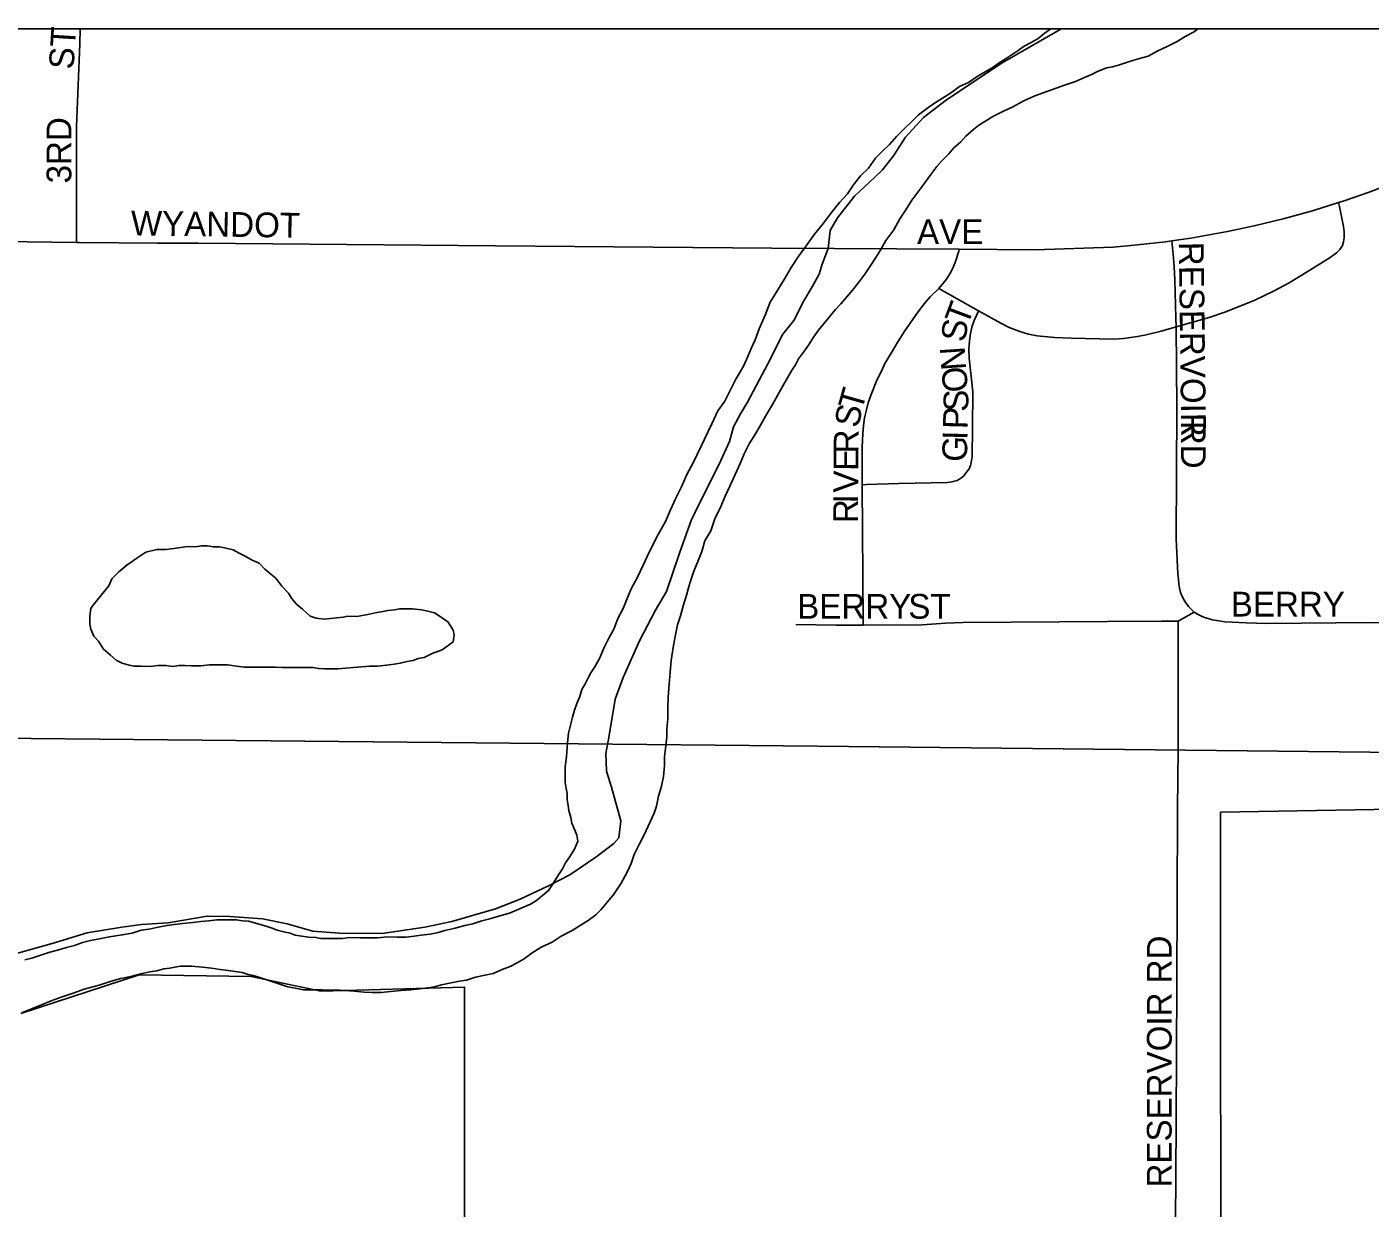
# Model space of a CAD drawing. Extents: x -17 to 88, y -5 to 22.
# Drawn here: x 4.109 to 4.623, y 20.449 to 20.901 of the extents above; entities that cross this region are included whole.
import ezdxf

# ---------------------------------------------------------------- set-up
doc = ezdxf.new("R2010")
doc.units = 0
for name, color, linetype in [('GM_X_City_Street', 7, 'Continuous'), ('GM_X_City_Street_Text', 7, 'Continuous'), ('GM_X_Corporation', 7, 'Continuous'), ('GM_X_Major_River', 7, 'Continuous'), ('GM_X_Minor_Lake', 7, 'Continuous'), ('GM_X_Rail_Line', 7, 'Continuous'), ('GM_X_Section', 7, 'Continuous'), ('GM_X_Township', 7, 'Continuous'), ('SH_Data', 7, 'Continuous')]:
    doc.layers.add(name, color=color, linetype=linetype)

msp = doc.modelspace()

# ---------------------------------------------------------------- linework, layer by layer
at = {"layer": 'GM_X_City_Street'}
for points in [[(4.12779, 20.81833), (4.12779, 20.82142), (4.12782, 20.86266), (4.12913, 20.89425), (4.1293, 20.9)], [(4.61056, 20.83358), (4.61267, 20.83424), (4.6223, 20.83749), (4.63316, 20.84172), (4.64475, 20.8465), (4.65461, 20.85107), (4.66719, 20.85736), (4.68858, 20.86856), (4.7159, 20.8826)], [(4.54678, 20.81893), (4.5541, 20.81996), (4.56812, 20.82247), (4.57828, 20.82465), (4.58937, 20.82738), (4.6006, 20.83045), (4.61056, 20.83358)], [(4.54837, 20.78599), (4.561, 20.78965), (4.56709, 20.79169), (4.57322, 20.79403), (4.57849, 20.79623), (4.58563, 20.79966), (4.59166, 20.80286), (4.59857, 20.80706), (4.60728, 20.81253), (4.60975, 20.81433), (4.61105, 20.81563), (4.61205, 20.81712), (4.61248, 20.81861), (4.61266, 20.82006), (4.61272, 20.82233), (4.61249, 20.82439), (4.61086, 20.83212), (4.61056, 20.83358)], [(4.08069, 20.81887), (4.12779, 20.81833)], [(4.12779, 20.81833), (4.12902, 20.81831), (4.15876, 20.8181)], [(4.15876, 20.8181), (4.17435, 20.81799), (4.28808, 20.81701), (4.39374, 20.81609), (4.46549, 20.8157)], [(4.46549, 20.8157), (4.49443, 20.81553), (4.5243, 20.8165), (4.53362, 20.81736), (4.54436, 20.8186), (4.54678, 20.81893)], [(4.54678, 20.81893), (4.54722, 20.81386), (4.54763, 20.80893), (4.54788, 20.804), (4.54829, 20.78942), (4.54837, 20.78599)], [(4.45761, 20.80066), (4.46058, 20.80422), (4.46188, 20.80625), (4.46306, 20.80843), (4.46397, 20.81099), (4.46527, 20.81501), (4.46549, 20.8157)], [(4.42836, 20.72561), (4.4283, 20.7339), (4.42839, 20.74016), (4.42863, 20.74507), (4.42888, 20.74829), (4.42926, 20.75125), (4.42981, 20.75374), (4.43061, 20.75689), (4.43174, 20.76011), (4.43399, 20.76556), (4.43567, 20.76909), (4.43704, 20.77199), (4.43942, 20.77599), (4.44198, 20.78033), (4.4447, 20.78444), (4.44869, 20.79033), (4.45072, 20.79311), (4.4527, 20.7956), (4.45439, 20.79752), (4.45761, 20.80066)], [(4.45761, 20.80066), (4.4728, 20.79214)], [(4.42836, 20.72561), (4.42997, 20.72566), (4.44231, 20.7261), (4.46094, 20.72649), (4.46268, 20.72672), (4.46461, 20.72727), (4.46599, 20.72804), (4.46703, 20.72893), (4.4683, 20.73041), (4.46924, 20.73174), (4.46973, 20.733), (4.47001, 20.73413), (4.47035, 20.73636), (4.47052, 20.74753), (4.47072, 20.76118), (4.46923, 20.77409), (4.46917, 20.77754), (4.46939, 20.78063), (4.46977, 20.78349), (4.47033, 20.78594), (4.47115, 20.78839), (4.47203, 20.79037), (4.4728, 20.79214)], [(4.4728, 20.79214), (4.48131, 20.78746), (4.48455, 20.78579), (4.48867, 20.78418), (4.49191, 20.78324), (4.4953, 20.78262), (4.5019, 20.782), (4.50828, 20.78163), (4.52438, 20.78127), (4.52834, 20.78159), (4.53362, 20.78228), (4.53694, 20.783), (4.54272, 20.78441), (4.54837, 20.78599)], [(4.54837, 20.78599), (4.54871, 20.75529), (4.54849, 20.70495), (4.5491, 20.69152), (4.54926, 20.68945), (4.54942, 20.68764), (4.54971, 20.686), (4.55006, 20.6844), (4.55069, 20.68288), (4.55146, 20.68148), (4.55213, 20.68037), (4.55315, 20.67904), (4.55411, 20.67799), (4.55532, 20.67688)], [(4.42874, 20.67194), (4.42872, 20.67325), (4.42836, 20.72561)], [(4.42874, 20.67194), (4.45127, 20.67202), (4.46024, 20.67271), (4.46678, 20.6729), (4.52205, 20.67329), (4.54287, 20.67335), (4.54914, 20.67342)], [(4.54914, 20.67342), (4.55532, 20.67688)], [(4.54917, 20.62436), (4.5492, 20.62786), (4.54916, 20.6527), (4.54914, 20.67342)], [(4.55532, 20.67688), (4.55653, 20.6761), (4.55789, 20.6754), (4.55925, 20.67482), (4.56073, 20.67438), (4.56225, 20.67396), (4.56398, 20.67364), (4.56549, 20.67339), (4.56715, 20.6732), (4.57516, 20.67277), (4.58309, 20.67249), (4.62274, 20.67284), (4.65872, 20.67262), (4.68314, 20.67254), (4.71756, 20.67243)], [(4.40299, 20.67208), (4.41844, 20.6719), (4.42874, 20.67194)], [(4.54823, 20.44492), (4.54836, 20.46009), (4.5486, 20.50667), (4.5488, 20.56573), (4.54898, 20.60175), (4.54917, 20.62436)]]:
    msp.add_lwpolyline(points, dxfattribs=at)
at = {"layer": 'GM_X_Corporation'}
msp.add_line((5.58768, 20.9), (3.20786, 20.9), dxfattribs=at)
for points in [[(4.86505, 20.15811), (4.86195, 20.1833), (4.83055, 20.18715), (4.82904, 20.1776), (4.7079, 20.20777), (4.69048, 20.3176), (4.69047, 20.37121), (4.56545, 20.36899), (4.5654, 20.60031), (4.75633, 20.6037), (5.08322, 20.58094), (5.08326, 20.44865), (5.04348, 20.44933), (5.04349, 20.37829), (4.94007, 20.37646), (4.94012, 20.15944), (4.86505, 20.15811)], [(4.10651, 20.5233), (4.1518, 20.53813), (4.19471, 20.53742), (4.22125, 20.53191), (4.27626, 20.53343), (4.2763, 20.39896), (4.36362, 20.40051), (4.33421, 20.36784), (4.27797, 20.3538), (4.27026, 20.32038), (4.4142, 20.18146), (4.48606, 20.23563), (4.57243, 20.23717), (4.57243, 20.2277), (4.62187, 20.22857), (4.62189, 20.13897), (4.70428, 20.14043)]]:
    msp.add_lwpolyline(points, dxfattribs=at)
at = {"layer": 'GM_X_Major_River'}
for points in [[(4.48597, 20.87026), (4.49016, 20.87251), (4.49435, 20.87437), (4.4993, 20.87623), (4.50577, 20.87846), (4.50996, 20.87995), (4.51339, 20.88144), (4.51605, 20.88255), (4.51834, 20.88367), (4.52177, 20.88517), (4.52405, 20.88553), (4.52671, 20.88627), (4.53014, 20.88738), (4.53356, 20.88849), (4.53775, 20.8896), (4.54118, 20.89147), (4.54499, 20.89334), (4.5488, 20.89521), (4.55185, 20.89708), (4.55528, 20.89895), (4.55675, 20.9)], [(4.50054, 20.9), (4.49794, 20.89825), (4.49565, 20.89637), (4.49298, 20.89487), (4.49031, 20.89338), (4.48764, 20.8915)], [(4.48764, 20.8915), (4.48535, 20.89), (4.48306, 20.8885), (4.48077, 20.887), (4.4781, 20.88512), (4.47543, 20.88362), (4.47238, 20.88175), (4.46895, 20.8795), (4.46552, 20.87801), (4.46208, 20.87538), (4.45903, 20.8735), (4.45598, 20.87163), (4.45293, 20.86938), (4.44987, 20.86712), (4.4472, 20.86449), (4.44452, 20.86185), (4.44146, 20.85884), (4.43878, 20.85582), (4.4361, 20.85319), (4.43343, 20.85055), (4.43074, 20.84678), (4.42768, 20.84377), (4.425, 20.84037), (4.4227, 20.83697), (4.41964, 20.83358), (4.41657, 20.82981), (4.4135, 20.82566), (4.41006, 20.82152), (4.40698, 20.81698), (4.40392, 20.81283), (4.40123, 20.80868), (4.39854, 20.80415), (4.39508, 20.79848), (4.39316, 20.79546), (4.39123, 20.79054), (4.38891, 20.78525), (4.38736, 20.78109), (4.38582, 20.77768), (4.38466, 20.77466), (4.38311, 20.77125), (4.38158, 20.76861), (4.38004, 20.76596), (4.37811, 20.76219), (4.3758, 20.75765), (4.37312, 20.75388), (4.3708, 20.74896), (4.36386, 20.73421), (4.36117, 20.7293), (4.35924, 20.72476), (4.35692, 20.72023), (4.35499, 20.71607), (4.35307, 20.71153), (4.35037, 20.70662), (4.3469, 20.69981), (4.34459, 20.6949), (4.34228, 20.68999), (4.33997, 20.68583), (4.33842, 20.68205), (4.33688, 20.67826), (4.33495, 20.67448), (4.3334, 20.67032), (4.33148, 20.66692), (4.32955, 20.66314), (4.32801, 20.65936), (4.32608, 20.65596), (4.32455, 20.65369), (4.32339, 20.65142), (4.32224, 20.64916), (4.32109, 20.64727), (4.32031, 20.64462), (4.31915, 20.64197), (4.31837, 20.63932), (4.31759, 20.63667), (4.31681, 20.63364), (4.31603, 20.63061), (4.31562, 20.62682), (4.3152, 20.62151), (4.3148, 20.61772), (4.31477, 20.61469), (4.31475, 20.61165), (4.31511, 20.60937), (4.31548, 20.60747), (4.31546, 20.6052), (4.31583, 20.60292), (4.31619, 20.60101), (4.31693, 20.59835), (4.3173, 20.59607), (4.31842, 20.59341), (4.31916, 20.59151), (4.31953, 20.58923), (4.31836, 20.5862), (4.31644, 20.58318), (4.31491, 20.58092), (4.31375, 20.57865), (4.31222, 20.57638), (4.30991, 20.5726), (4.30838, 20.57034), (4.30608, 20.56846), (4.30379, 20.56658), (4.3015, 20.56508), (4.29884, 20.56396)], [(4.29069, 20.54012), (4.29374, 20.54124), (4.29641, 20.54273), (4.29908, 20.54423), (4.30213, 20.54648), (4.30556, 20.54873), (4.30975, 20.5506), (4.31319, 20.55285), (4.31738, 20.55509), (4.32043, 20.55697), (4.32348, 20.55884), (4.32653, 20.56109), (4.32845, 20.56298), (4.33151, 20.56675), (4.33305, 20.56863), (4.33458, 20.5709), (4.33612, 20.57316), (4.33842, 20.57732), (4.33997, 20.58072), (4.34113, 20.58413), (4.34306, 20.58791), (4.34498, 20.59169), (4.34884, 20.60001), (4.34962, 20.60266), (4.35041, 20.60645), (4.35157, 20.61023), (4.35236, 20.61402), (4.35277, 20.61819), (4.35279, 20.6216), (4.3532, 20.62577), (4.35361, 20.62919), (4.35363, 20.63222), (4.35404, 20.63602), (4.35407, 20.64019), (4.3541, 20.64436), (4.35451, 20.64929), (4.35493, 20.65384), (4.35534, 20.65839), (4.35614, 20.66408), (4.35693, 20.66824), (4.35772, 20.67203), (4.35888, 20.67544), (4.36005, 20.6796), (4.36121, 20.68339), (4.36239, 20.68793), (4.36394, 20.69248), (4.36549, 20.69626), (4.36703, 20.70004), (4.3682, 20.7042), (4.37051, 20.70798), (4.37206, 20.7129), (4.37399, 20.71668), (4.37592, 20.72122), (4.37785, 20.72538), (4.37978, 20.72954), (4.3817, 20.7337), (4.38325, 20.73748), (4.38517, 20.74126), (4.38748, 20.74504), (4.3894, 20.74844), (4.39133, 20.75184), (4.39402, 20.75637), (4.39594, 20.75977), (4.39786, 20.76317), (4.39979, 20.76657), (4.40132, 20.76922), (4.40286, 20.77148), (4.40401, 20.77375), (4.40593, 20.77639), (4.40785, 20.77903), (4.40977, 20.78205), (4.41169, 20.7847), (4.4182, 20.79261), (4.42012, 20.79488), (4.42241, 20.79752), (4.42471, 20.80015), (4.42701, 20.80317), (4.42931, 20.80619), (4.43161, 20.80959), (4.43353, 20.81261), (4.43545, 20.81563), (4.43738, 20.81903), (4.44044, 20.82318), (4.44275, 20.82734), (4.44506, 20.83073), (4.44736, 20.83451), (4.44966, 20.83753), (4.45196, 20.84055), (4.45464, 20.84432), (4.45695, 20.84734), (4.45886, 20.8496), (4.46154, 20.85224), (4.46345, 20.8545), (4.46613, 20.85675), (4.46804, 20.85902), (4.4711, 20.86165), (4.47301, 20.86315), (4.4753, 20.86465), (4.47835, 20.86653), (4.48216, 20.86839), (4.48597, 20.87026)], [(4.29884, 20.56396), (4.29617, 20.56284), (4.29351, 20.56173), (4.2897, 20.56062), (4.2859, 20.55951), (4.28285, 20.55877), (4.27943, 20.55766), (4.27638, 20.55692), (4.2722, 20.55582), (4.26878, 20.55509), (4.26611, 20.55435), (4.26307, 20.55361), (4.25965, 20.55326), (4.25699, 20.5529), (4.25395, 20.55254), (4.25053, 20.55257), (4.24674, 20.5526), (4.24294, 20.55225), (4.23952, 20.55227), (4.23648, 20.5523), (4.23231, 20.55233), (4.22964, 20.55197), (4.22699, 20.55199), (4.22433, 20.55201), (4.22129, 20.55203), (4.2194, 20.55243), (4.21674, 20.55245), (4.21408, 20.55285), (4.21143, 20.55325), (4.20954, 20.55402), (4.20764, 20.55441), (4.20461, 20.5552), (4.20272, 20.55597), (4.20044, 20.55674), (4.19362, 20.55869), (4.19135, 20.55871), (4.18907, 20.55911), (4.18717, 20.55912), (4.18489, 20.55914), (4.18147, 20.55917), (4.17844, 20.55881), (4.17539, 20.55845), (4.17235, 20.5581), (4.16856, 20.55775), (4.16514, 20.55739), (4.16248, 20.55703), (4.15905, 20.5563), (4.15563, 20.55557), (4.15259, 20.55521), (4.14916, 20.5541), (4.14536, 20.55337), (4.14042, 20.55265), (4.13662, 20.55192), (4.1332, 20.55119), (4.13015, 20.55045), (4.12711, 20.54934), (4.12406, 20.5486), (4.12064, 20.54749), (4.1176, 20.54675), (4.11417, 20.54564), (4.11074, 20.54453), (4.10808, 20.54379)], [(4.10718, 20.52369), (4.11098, 20.52518), (4.11441, 20.52667), (4.11822, 20.52816), (4.12241, 20.52964), (4.1266, 20.53113), (4.13078, 20.53261), (4.13649, 20.53409), (4.14067, 20.53557), (4.14486, 20.53668), (4.14866, 20.53741), (4.15247, 20.53852), (4.15589, 20.53925), (4.15855, 20.53961), (4.16121, 20.54035), (4.16349, 20.54071), (4.1654, 20.54108), (4.16768, 20.54144), (4.17185, 20.54141), (4.17603, 20.54099), (4.17944, 20.54059), (4.18286, 20.54018), (4.18589, 20.53978), (4.18855, 20.53938), (4.1912, 20.53898), (4.19347, 20.5382), (4.19537, 20.53781), (4.19802, 20.53703), (4.20029, 20.53626), (4.20863, 20.53354), (4.2109, 20.53314), (4.2128, 20.53275), (4.2147, 20.53235), (4.21735, 20.53233), (4.22001, 20.53231), (4.22191, 20.5323), (4.22381, 20.53228), (4.22608, 20.53227), (4.22874, 20.53225), (4.23406, 20.53183), (4.23785, 20.53142), (4.24089, 20.53139), (4.2443, 20.53137), (4.2481, 20.53172), (4.2519, 20.53207), (4.2557, 20.53242), (4.25912, 20.53277), (4.26217, 20.53313), (4.26482, 20.53349), (4.26749, 20.53423), (4.27053, 20.53496), (4.27433, 20.53569), (4.27699, 20.53605), (4.28042, 20.53716), (4.28346, 20.5379), (4.28726, 20.53863), (4.29069, 20.54012)]]:
    msp.add_lwpolyline(points, dxfattribs=at)
at = {"layer": 'GM_X_Minor_Lake'}
for points in [[(4.13293, 20.67223), (4.1333, 20.67033), (4.13442, 20.66767), (4.1363, 20.66575), (4.13818, 20.6627), (4.14082, 20.66041), (4.14308, 20.65849), (4.14535, 20.65734), (4.14801, 20.65656), (4.1499, 20.65617), (4.15256, 20.65614), (4.15598, 20.65612), (4.15902, 20.65647), (4.16206, 20.65645), (4.16471, 20.65605), (4.16699, 20.65641), (4.16927, 20.6564), (4.17193, 20.65638), (4.17534, 20.65635), (4.17876, 20.6567), (4.1818, 20.65668), (4.1856, 20.65665), (4.18901, 20.65625), (4.19205, 20.65584), (4.19433, 20.65583), (4.19774, 20.6558), (4.20078, 20.65578), (4.20382, 20.65575), (4.20648, 20.65573), (4.20951, 20.65571), (4.21217, 20.65569), (4.21521, 20.65567), (4.21825, 20.65564), (4.22052, 20.65525), (4.2228, 20.65523), (4.22508, 20.65521), (4.22774, 20.65519), (4.23685, 20.65588), (4.23989, 20.65624), (4.24293, 20.65621), (4.24635, 20.65657), (4.24939, 20.65692), (4.25167, 20.65729), (4.25434, 20.65802), (4.25662, 20.65839), (4.25852, 20.65913), (4.2608, 20.65949), (4.26385, 20.66099), (4.26766, 20.66248), (4.27185, 20.66548), (4.27225, 20.66813), (4.27189, 20.67003), (4.27001, 20.67308), (4.26737, 20.675), (4.26472, 20.67654), (4.26169, 20.67732), (4.25979, 20.67771), (4.25638, 20.67812), (4.25448, 20.67813), (4.25144, 20.67816), (4.24954, 20.67779), (4.24688, 20.67743), (4.24498, 20.67707), (4.2427, 20.67671), (4.23928, 20.67597), (4.23509, 20.67524), (4.23168, 20.67527), (4.22978, 20.67491), (4.22256, 20.6742), (4.21952, 20.67461), (4.21725, 20.67538), (4.21423, 20.67806), (4.21197, 20.67998), (4.21009, 20.68227), (4.20896, 20.68417), (4.20632, 20.68685), (4.20407, 20.6899), (4.20218, 20.69143), (4.19991, 20.69335), (4.19765, 20.69564), (4.195, 20.6968), (4.19235, 20.69834), (4.19008, 20.69949), (4.18782, 20.70065), (4.1844, 20.70143), (4.18251, 20.70183), (4.18023, 20.70185), (4.17795, 20.70224), (4.17568, 20.70226), (4.1734, 20.7019), (4.17036, 20.70192), (4.1677, 20.70156), (4.16504, 20.7012), (4.162, 20.70085), (4.15858, 20.70087), (4.15439, 20.69977), (4.15096, 20.69752), (4.14715, 20.69489), (4.14409, 20.69226), (4.14141, 20.68962), (4.14025, 20.68697)], [(4.14025, 20.68697), (4.13412, 20.67943), (4.13336, 20.6783), (4.13295, 20.67527), (4.13293, 20.67223)]]:
    msp.add_lwpolyline(points, dxfattribs=at)
at = {"layer": 'GM_X_Rail_Line'}
msp.add_lwpolyline([(3.33784, 20.63494), (3.42428, 20.63515), (3.66767, 20.63326), (4.04986, 20.62913), (4.41143, 20.62553), (4.69708, 20.62244), (4.78173, 20.62035), (4.83124, 20.61775), (4.87795, 20.61471), (5.02378, 20.6032), (5.35564, 20.57743), (5.53204, 20.56318), (5.63047, 20.55545), (5.71669, 20.54875), (6.32595, 20.50065), (6.53551, 20.48433), (6.65266, 20.47472), (6.95205, 20.45153), (7.27068, 20.42662), (7.45962, 20.41202), (8.17109, 20.35637), (8.73122, 20.31274), (9.05827, 20.28714), (9.4, 20.26034)], dxfattribs=at)
at = {"layer": 'GM_X_Section'}
msp.add_line((4.71178, 20.9), (4.50443, 20.9), dxfattribs=at)
msp.add_lwpolyline([(4.50443, 20.9), (4.504, 20.89973), (4.48191, 20.88705), (4.46056, 20.87284), (4.45179, 20.8661), (4.4449, 20.85858), (4.44029, 20.85142), (4.43608, 20.84616), (4.43302, 20.84315), (4.42538, 20.83602), (4.41886, 20.82774), (4.41616, 20.82284), (4.41535, 20.81603), (4.41302, 20.80999), (4.41185, 20.80621), (4.40915, 20.80131), (4.40608, 20.79603), (4.40222, 20.78849), (4.39801, 20.78322), (4.39222, 20.77191), (4.38451, 20.7572), (4.38182, 20.75268), (4.37912, 20.74778), (4.37756, 20.74211), (4.37369, 20.73343), (4.36597, 20.71834), (4.36288, 20.71193), (4.35861, 20.69985), (4.35355, 20.68473), (4.34931, 20.67757), (4.34315, 20.66588), (4.33696, 20.65192), (4.33386, 20.64361), (4.33145, 20.62885), (4.33026, 20.6228), (4.33058, 20.61598), (4.33242, 20.60991), (4.33609, 20.59699), (4.33528, 20.59056), (4.33336, 20.5883), (4.32649, 20.58306), (4.31658, 20.57633), (4.30859, 20.57223), (4.29756, 20.56703), (4.28805, 20.56332), (4.27134, 20.55854), (4.26109, 20.55636), (4.24478, 20.55386), (4.22848, 20.554), (4.21826, 20.55485), (4.20844, 20.55759), (4.19898, 20.55957), (4.18649, 20.56044), (4.17777, 20.56052), (4.16297, 20.558), (4.15274, 20.55733), (4.14515, 20.55627), (4.13187, 20.55411), (4.11857, 20.55006), (4.09199, 20.54273)], dxfattribs=at)
at = {"layer": 'GM_X_Township'}
msp.add_line((7.72185, 20.9), (2.68822, 20.9), dxfattribs=at)
at = {"layer": 'SH_Data'}
msp.add_line((2.6, 20.9), (9.4, 20.9), dxfattribs=at)

# ---------------------------------------------------------------- texts
at = {"layer": 'GM_X_City_Street_Text'}
for s, height, rotation, p in [('ST', 0.00947, 86.4262, (4.12671, 20.88435)), ('3RD', 0.00947, 90, (4.12588, 20.84091)), ('WYANDOT', 0.00947, 359.206, (4.14859, 20.82102)), ('AVE', 0.00947, 0, (4.44932, 20.81769)), ('RESERVOIR', 0.00947, 270.7479, (4.54943, 20.8185)), ('T', 0.00947, 69.5079, (4.4686, 20.78601)), ('S', 0.00947, 81.1666, (4.46771, 20.77991)), ('N', 0.00947, 93.9377, (4.46812, 20.76966)), ('O', 0.00947, 95.8683, (4.46897, 20.76146)), ('T', 0.00947, 74.1146, (4.42815, 20.75343)), ('S', 0.00947, 88.5883, (4.46885, 20.75348)), ('S', 0.00947, 79.2259, (4.42695, 20.7471)), ('P', 0.00947, 88.5795, (4.46868, 20.74681)), ('R', 0.00947, 89.5385, (4.42692, 20.73755)), ('I', 0.00947, 88.5992, (4.46858, 20.74265)), ('RD', 0.00947, 270, (4.55027, 20.75008)), ('G', 0.00947, 88.5794, (4.46838, 20.73431)), ('E', 0.00947, 89.5424, (4.42687, 20.73089)), ('V', 0.00947, 89.5409, (4.4268, 20.72255)), ('I', 0.00947, 89.5444, (4.42677, 20.71839)), ('R', 0.00947, 89.5385, (4.42671, 20.71089)), ('BERRY', 0.00947, 0, (4.40349, 20.67436)), ('ST', 0.00947, 0, (4.44599, 20.67436)), ('BERRY', 0.00947, 0, (4.56932, 20.67519)), ('RESERVOIR RD', 0.0094697, 90, (4.54671, 20.45674))]:
    msp.add_text(s, height=height, rotation=rotation, dxfattribs=at).set_placement(p)

doc.saveas('drawing.dxf')
